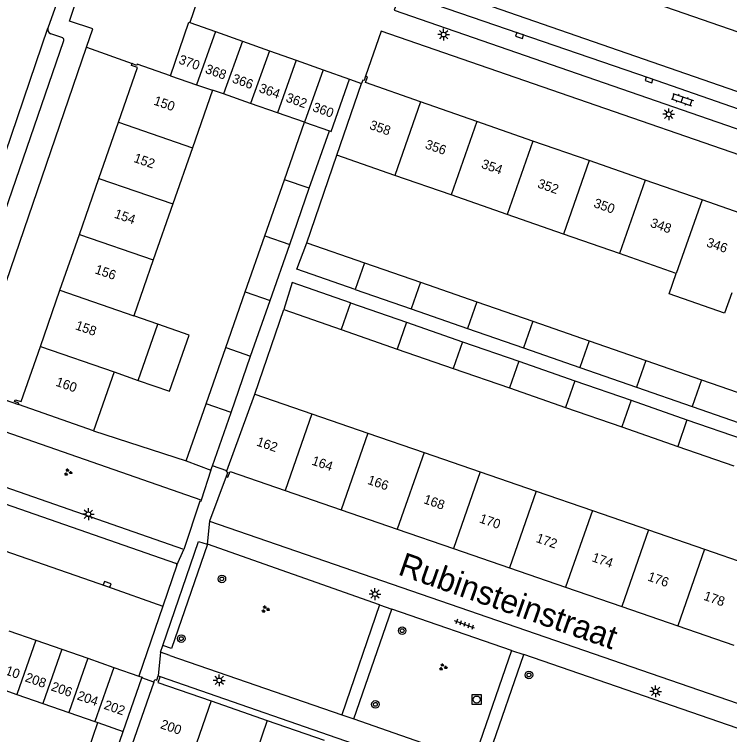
# Model space of a CAD drawing. Extents: x 132999 to 136000, y 398499 to 400501.
# Drawn here: x 133819.3 to 133895.2, y 399709.6 to 399785.9 of the extents above; entities that cross this region are included whole.
import ezdxf

# ---------------------------------------------------------------- set-up
doc = ezdxf.new("R2010")
doc.units = 0
for name, color, linetype in [('gg-afsc-erfafscheiding', 7, 'Continuous'), ('gg-afsc-hekwerk', 7, 'Continuous'), ('gg-anno-huisnummerreeks BGT', 7, 'Continuous'), ('gg-anno-openbare ruimte label', 7, 'Continuous'), ('gg-bbg-bijgebouw', 7, 'Continuous'), ('gg-bbg-gedigitaliseerde bebouwing', 7, 'Continuous'), ('gg-bbg-gedigitaliseerde bijgebouw', 7, 'Continuous'), ('gg-bbg-hoofdgebouw', 7, 'Continuous'), ('gg-bbg-luifel en loopbrug', 7, 'Continuous'), ('gg-bbg-tussenscheiding', 7, 'Continuous'), ('gg-knt-verharding', 7, 'Continuous'), ('gg-knt-verharding nz', 7, 'Continuous'), ('gt-grn-groengrens', 7, 'Continuous'), ('gt-grn-weggrens', 7, 'Continuous'), ('gt-symb-boom', 7, 'Continuous'), ('gt-symb-groenvak', 7, 'Continuous'), ('gt-symb-klinker verharding', 7, 'Continuous'), ('gt-symb-kolk', 7, 'Continuous'), ('gt-symb-lichtmast', 7, 'Continuous'), ('gt-symb-rioolschacht', 7, 'Continuous'), ('gt-symb-tegel verharding', 7, 'Continuous')]:
    doc.layers.add(name, color=color, linetype=linetype)

# ---------------------------------------------------------------- blocks, each defined once
blk = doc.blocks.new('gt0-LMAST')
at = {"layer": 'gt-symb-lichtmast'}
for p, q in [((-0.182, 0.173), (-0.447, 0.438)), ((-0.005, 0.246), (-0.005, 0.621)), ((0.172, 0.173), (0.437, 0.438)), ((-0.255, -0.004), (-0.63, -0.004)), ((-0.182, -0.181), (-0.447, -0.446)), ((-0.005, -0.254), (-0.005, -0.629)), ((0.437, -0.446), (0.172, -0.181)), ((0.245, -0.004), (0.62, -0.004))]:
    blk.add_line(p, q, dxfattribs=at)
blk.add_circle((-0.005, -0.004), 0.25, dxfattribs=at)
blk = doc.blocks.new('gt0-GRVAK')
at = {"layer": 'gt-symb-groenvak'}
for p, q in [((-0.11, 0.189), (-0.228, 0.24)), ((-0.182, 0.153), (0.088, 0.153)), ((-0.091, 0.211), (-0.156, 0.322)), ((-0.047, 0.214), (-0.047, 0.393)), ((-0.004, 0.211), (0.061, 0.322)), ((0.015, 0.189), (0.133, 0.24)), ((0.262, -0.052), (0.197, 0.059)), ((0.305, -0.049), (0.305, 0.13)), ((0.349, -0.052), (0.414, 0.059)), ((-0.245, -0.228), (-0.363, -0.177)), ((-0.318, -0.264), (-0.047, -0.264)), ((-0.226, -0.206), (-0.291, -0.095)), ((-0.183, -0.203), (-0.183, -0.024)), ((-0.139, -0.206), (-0.074, -0.095)), ((-0.12, -0.228), (-0.002, -0.177)), ((0.243, -0.074), (0.125, -0.023)), ((0.17, -0.11), (0.441, -0.11)), ((0.368, -0.074), (0.486, -0.023))]:
    blk.add_line(p, q, dxfattribs=at)
blk = doc.blocks.new('gt0-BOOM')
at = {"layer": 'gt-symb-boom'}
for radius in [0.4, 0.2]:
    blk.add_circle((0, 0), radius, dxfattribs=at)
blk = doc.blocks.new('gt0-RS')
at = {"layer": 'gt-symb-rioolschacht'}
blk.add_lwpolyline([(-0.5, -0.5), (0.5, -0.5), (0.5, 0.5), (-0.5, 0.5)], close=True, dxfattribs=at)
blk.add_circle((0, 0), 0.375, dxfattribs=at)
blk = doc.blocks.new('gt0-KL1')
at = {"layer": 'gt-symb-klinker verharding'}
for p, q in [((-1.15, 0.3), (1.15, 0.3)), ((-1, -0.3), (-1, 0.3)), ((-0.5, 0.3), (-0.5, 0.45)), ((0, -0.3), (0, 0.3)), ((0.5, 0.3), (0.5, 0.45)), ((1, -0.3), (1, 0.3)), ((-1.15, -0.3), (1.15, -0.3)), ((-0.5, -0.45), (-0.5, -0.3)), ((0.5, -0.45), (0.5, -0.3))]:
    blk.add_line(p, q, dxfattribs=at)
blk = doc.blocks.new('gt0-KOLK')
at = {"layer": 'gt-symb-kolk'}
blk.add_lwpolyline([(0, 0), (0.375, 0), (0.375, 0.4), (-0.375, 0.4), (-0.375, 0), (0, 0)], dxfattribs=at)
blk = doc.blocks.new('gt0-TEG1')
at = {"layer": 'gt-symb-tegel verharding'}
for p, q in [((-1.125, 0), (1.125, 0)), ((-0.9, -0.25), (-0.9, 0.25)), ((-0.45, -0.25), (-0.45, 0.25)), ((0, -0.25), (0, 0.25)), ((0.45, -0.25), (0.45, 0.25)), ((0.9, -0.25), (0.9, 0.25))]:
    blk.add_line(p, q, dxfattribs=at)

msp = doc.modelspace()

# ---------------------------------------------------------------- linework, layer by layer
at = {"layer": 'gg-afsc-erfafscheiding'}
for p, q in [((133850.339, 399761.725), (133853.517, 399771.007)), ((133844.843, 399745.674), (133847.909, 399754.629)), ((133827.75, 399741.78), (133837.575, 399738.614))]:
    msp.add_line(p, q, dxfattribs=at)
at = {"layer": 'gg-afsc-hekwerk'}
for p, q in [((133841.867, 399737.525), (133840.344, 399738.081)), ((133834.122, 399715.149), (133832.861, 399715.59))]:
    msp.add_line(p, q, dxfattribs=at)
at = {"layer": 'gg-bbg-bijgebouw'}
for p, q in [((133837.936, 399785.069), (133840.682, 399784.094)), ((133840.682, 399784.094), (133843.532, 399783.082)), ((133843.532, 399783.082), (133846.381, 399782.069)), ((133846.381, 399782.069), (133849.231, 399781.057)), ((133849.231, 399781.057), (133852.081, 399780.044)), ((133852.081, 399780.044), (133854.88, 399779.05)), ((133837.575, 399738.614), (133840.179, 399737.609)), ((133818.774, 399720.583), (133821.608, 399719.596)), ((133821.608, 399719.596), (133824.364, 399718.635)), ((133824.364, 399718.635), (133827.119, 399717.675)), ((133827.119, 399717.675), (133829.875, 399716.715)), ((133829.875, 399716.715), (133832.555, 399715.781)), ((133830.888, 399709.925), (133832.861, 399715.59)), ((133828.774, 399703.855), (133830.888, 399709.925))]:
    msp.add_line(p, q, dxfattribs=at)
for points in [[(133835.88, 399779.41), (133837.85, 399785.1), (133837.936, 399785.069)], [(133832.555, 399715.781), (133832.887, 399715.665), (133832.861, 399715.59)]]:
    msp.add_lwpolyline(points, dxfattribs=at)
at = {"layer": 'gg-bbg-gedigitaliseerde bebouwing'}
for p, q in [((133853.517, 399771.007), (133856.154, 399778.597)), ((133840.359, 399777.895), (133838.221, 399771.771)), ((133838.221, 399771.771), (133836.146, 399765.827)), ((133859.692, 399768.855), (133853.517, 399771.007)), ((133865.638, 399766.784), (133859.692, 399768.855)), ((133871.601, 399764.706), (133865.638, 399766.784)), ((133836.146, 399765.827), (133834.074, 399759.892)), ((133877.548, 399762.634), (133871.601, 399764.706)), ((133883.495, 399760.562), (133877.548, 399762.634)), ((133834.074, 399759.892), (133832.005, 399753.967)), ((133889.519, 399758.463), (133883.495, 399760.562)), ((133834.554, 399753.077), (133832.005, 399753.967)), ((133832.479, 399747.133), (133834.554, 399753.077)), ((133829.93, 399748.023), (133827.75, 399741.78)), ((133829.93, 399748.023), (133832.479, 399747.133)), ((133841.867, 399737.525), (133844.843, 399745.674)), ((133844.843, 399745.674), (133850.878, 399743.592)), ((133850.878, 399743.592), (133856.826, 399741.541)), ((133856.826, 399741.541), (133862.779, 399739.488)), ((133862.779, 399739.488), (133868.727, 399737.436)), ((133841.84, 399737.45), (133841.867, 399737.525)), ((133868.727, 399737.436), (133874.676, 399735.385)), ((133874.676, 399735.385), (133880.643, 399733.327)), ((133880.643, 399733.327), (133886.581, 399731.279)), ((133886.581, 399731.279), (133892.524, 399729.229)), ((133892.524, 399729.229), (133898.466, 399727.179))]:
    msp.add_line(p, q, dxfattribs=at)
msp.add_lwpolyline([(133895.4, 399756.414), (133894.643, 399754.242), (133888.762, 399756.291), (133889.519, 399758.463)], dxfattribs=at)
at = {"layer": 'gg-bbg-gedigitaliseerde bijgebouw'}
for p, q in [((133841.529, 399777.487), (133840.359, 399777.895)), ((133844.385, 399776.491), (133841.529, 399777.487)), ((133847.241, 399775.496), (133844.385, 399776.491)), ((133850.097, 399774.5), (133847.241, 399775.496)), ((133847.969, 399768.402), (133850.097, 399774.5)), ((133850.611, 399767.489), (133852.737, 399773.579)), ((133845.895, 399762.457), (133847.969, 399768.402)), ((133848.536, 399761.545), (133850.611, 399767.489)), ((133843.824, 399756.523), (133845.895, 399762.457)), ((133846.464, 399755.61), (133848.536, 399761.545)), ((133850.339, 399761.725), (133856.463, 399759.599)), ((133856.463, 399759.599), (133862.411, 399757.533)), ((133862.411, 399757.533), (133868.376, 399755.461)), ((133841.756, 399750.597), (133843.824, 399756.523)), ((133855.474, 399756.766), (133861.423, 399754.7)), ((133844.395, 399749.685), (133846.464, 399755.61)), ((133854.98, 399755.35), (133860.924, 399753.286)), ((133868.376, 399755.461), (133874.325, 399753.396)), ((133847.909, 399754.629), (133853.992, 399752.517)), ((133861.423, 399754.7), (133867.388, 399752.629)), ((133860.924, 399753.286), (133866.872, 399751.22)), ((133874.325, 399753.396), (133880.275, 399751.33)), ((133853.992, 399752.517), (133859.936, 399750.453)), ((133867.388, 399752.629), (133873.337, 399750.563)), ((133866.872, 399751.22), (133872.816, 399749.156)), ((133880.275, 399751.33), (133886.301, 399749.237)), ((133839.682, 399744.652), (133841.756, 399750.597)), ((133859.936, 399750.453), (133865.883, 399748.388)), ((133873.337, 399750.563), (133879.287, 399748.497)), ((133842.32, 399743.741), (133844.395, 399749.685)), ((133886.301, 399749.237), (133892.184, 399747.194)), ((133872.816, 399749.156), (133878.759, 399747.092)), ((133879.287, 399748.497), (133885.313, 399746.404)), ((133865.883, 399748.388), (133871.828, 399746.323)), ((133878.759, 399747.092), (133884.721, 399745.022)), ((133892.184, 399747.194), (133898.139, 399745.126)), ((133871.828, 399746.323), (133877.771, 399744.26)), ((133885.313, 399746.404), (133891.196, 399744.361)), ((133837.575, 399738.614), (133839.682, 399744.652)), ((133884.721, 399745.022), (133890.656, 399742.961)), ((133877.771, 399744.26), (133883.733, 399742.189)), ((133891.196, 399744.361), (133897.151, 399742.293)), ((133840.344, 399738.081), (133842.32, 399743.741)), ((133890.656, 399742.961), (133896.594, 399740.899)), ((133883.733, 399742.189), (133889.668, 399740.128)), ((133889.668, 399740.128), (133895.606, 399738.067)), ((133840.179, 399737.609), (133840.344, 399738.081)), ((133818.317, 399714.282), (133819.609, 399713.834)), ((133819.609, 399713.834), (133822.366, 399712.879)), ((133822.366, 399712.879), (133825.124, 399711.923)), ((133825.124, 399711.923), (133827.881, 399710.967)), ((133826.095, 399704.779), (133828.192, 399710.859)), ((133827.881, 399710.967), (133828.192, 399710.859))]:
    msp.add_line(p, q, dxfattribs=at)
for points in [[(133852.737, 399773.579), (133852.922, 399773.515), (133854.88, 399779.05)], [(133855.474, 399756.766), (133849.296, 399758.909), (133850.339, 399761.725)], [(133854.98, 399755.35), (133848.804, 399757.495), (133847.909, 399754.629)]]:
    msp.add_lwpolyline(points, dxfattribs=at)
at = {"layer": 'gg-bbg-hoofdgebouw'}
for p, q in [((133856.28, 399778.96), (133856.154, 399778.597)), ((133868.359, 399774.579), (133862.411, 399776.651)), ((133828.306, 399768.536), (133830.379, 399774.482)), ((133874.328, 399772.499), (133868.359, 399774.579)), ((133880.276, 399770.426), (133874.328, 399772.499)), ((133886.225, 399768.353), (133880.276, 399770.426)), ((133826.237, 399762.601), (133828.306, 399768.536)), ((133892.268, 399766.248), (133886.225, 399768.353)), ((133898.133, 399764.204), (133892.268, 399766.248)), ((133824.171, 399756.674), (133826.237, 399762.601)), ((133822.099, 399750.729), (133824.171, 399756.674)), ((133827.75, 399741.78), (133819.78, 399744.59)), ((133848.044, 399735.467), (133853.99, 399733.416)), ((133853.99, 399733.416), (133859.937, 399731.364)), ((133859.937, 399731.364), (133865.884, 399729.313)), ((133865.884, 399729.313), (133871.83, 399727.262)), ((133871.83, 399727.262), (133877.777, 399725.21)), ((133877.777, 399725.21), (133883.731, 399723.156)), ((133883.731, 399723.156), (133889.669, 399721.108)), ((133889.669, 399721.108), (133895.606, 399719.06)), ((133834.6, 399715.823), (133834.789, 399715.757)), ((133834.122, 399715.149), (133831.449, 399707.491)), ((133840.21, 399713.153), (133846.154, 399711.096)), ((133846.154, 399711.096), (133852.192, 399709.008))]:
    msp.add_line(p, q, dxfattribs=at)
for points in [[(133830.379, 399774.482), (133832.4, 399780.28), (133831.77, 399780.49), (133831.83, 399780.7)], [(133835.88, 399779.41), (133832.38, 399780.65), (133832.31, 399780.52), (133831.83, 399780.7)], [(133856.58, 399779.38), (133856.42, 399778.91), (133856.28, 399778.96)], [(133862.411, 399776.651), (133856.56, 399778.69), (133856.78, 399779.31), (133856.58, 399779.38)], [(133819.78, 399744.59), (133819.82, 399744.71), (133819.37, 399744.89), (133819.42, 399745.07), (133820.06, 399744.88), (133822.099, 399750.729)], [(133841.81, 399736.93), (133841.99, 399736.86), (133842.21, 399737.48), (133848.044, 399735.467)], [(133841.84, 399737.45), (133841.98, 399737.4), (133841.81, 399736.93)], [(133834.122, 399715.149), (133834.222, 399715.436), (133834.439, 399715.36), (133834.6, 399715.823)], [(133834.789, 399715.757), (133834.563, 399715.106), (133840.21, 399713.153)]]:
    msp.add_lwpolyline(points, dxfattribs=at)
at = {"layer": 'gg-bbg-luifel en loopbrug'}
msp.add_lwpolyline([(133832.479, 399747.133), (133835.784, 399745.98), (133837.859, 399751.924), (133834.554, 399753.077)], dxfattribs=at)
at = {"layer": 'gg-bbg-tussenscheiding'}
for p, q in [((133840.682, 399784.094), (133838.67, 399778.466)), ((133843.532, 399783.082), (133841.529, 399777.487)), ((133846.381, 399782.069), (133844.385, 399776.491)), ((133849.231, 399781.057), (133847.241, 399775.496)), ((133852.081, 399780.044), (133850.097, 399774.5)), ((133835.88, 399779.41), (133838.67, 399778.466)), ((133838.67, 399778.466), (133840.359, 399777.895)), ((133862.411, 399776.651), (133859.692, 399768.855)), ((133830.379, 399774.482), (133838.221, 399771.771)), ((133850.097, 399774.5), (133852.737, 399773.579)), ((133868.359, 399774.579), (133865.638, 399766.784)), ((133874.328, 399772.499), (133871.601, 399764.706)), ((133880.276, 399770.426), (133877.548, 399762.634)), ((133828.306, 399768.536), (133836.146, 399765.827)), ((133850.611, 399767.489), (133847.969, 399768.402)), ((133886.225, 399768.353), (133883.495, 399760.562)), ((133892.268, 399766.248), (133889.519, 399758.463)), ((133826.237, 399762.601), (133834.074, 399759.892)), ((133845.895, 399762.457), (133848.536, 399761.545)), ((133856.463, 399759.599), (133855.474, 399756.766)), ((133862.411, 399757.533), (133861.423, 399754.7)), ((133824.171, 399756.674), (133832.005, 399753.967)), ((133843.824, 399756.523), (133846.464, 399755.61)), ((133854.98, 399755.35), (133853.992, 399752.517)), ((133868.376, 399755.461), (133867.388, 399752.629)), ((133860.924, 399753.286), (133859.936, 399750.453)), ((133874.325, 399753.396), (133873.337, 399750.563)), ((133822.099, 399750.729), (133829.93, 399748.023)), ((133866.872, 399751.22), (133865.883, 399748.388)), ((133880.275, 399751.33), (133879.287, 399748.497)), ((133841.756, 399750.597), (133844.395, 399749.685)), ((133886.301, 399749.237), (133885.313, 399746.404)), ((133872.816, 399749.156), (133871.828, 399746.323)), ((133878.759, 399747.092), (133877.771, 399744.26)), ((133892.184, 399747.194), (133891.196, 399744.361)), ((133842.32, 399743.741), (133839.682, 399744.652)), ((133884.721, 399745.022), (133883.733, 399742.189)), ((133850.878, 399743.592), (133848.044, 399735.467)), ((133890.656, 399742.961), (133889.668, 399740.128)), ((133856.826, 399741.541), (133853.99, 399733.416)), ((133862.779, 399739.488), (133859.937, 399731.364)), ((133868.727, 399737.436), (133865.884, 399729.313)), ((133874.676, 399735.385), (133871.83, 399727.262)), ((133880.643, 399733.327), (133877.777, 399725.21)), ((133886.581, 399731.279), (133883.731, 399723.156)), ((133892.524, 399729.229), (133889.669, 399721.108)), ((133821.608, 399719.596), (133819.609, 399713.834)), ((133824.364, 399718.635), (133822.366, 399712.879)), ((133827.119, 399717.675), (133825.124, 399711.923)), ((133829.875, 399716.715), (133827.881, 399710.967)), ((133840.21, 399713.153), (133837.515, 399705.386)), ((133846.154, 399711.096), (133843.459, 399703.323)), ((133828.192, 399710.859), (133830.888, 399709.925))]:
    msp.add_line(p, q, dxfattribs=at)
at = {"layer": 'gg-knt-verharding'}
for p, q in [((133824.47, 399783.427), (133823.199, 399783.862)), ((133812.709, 399748.642), (133824.575, 399783.165)), ((133814.622, 399746.355), (133826.993, 399782.431)), ((133854.88, 399779.05), (133856.154, 399778.597)), ((133837.3, 399729.209), (133811.797, 399738.094)), ((133840.179, 399737.609), (133839.165, 399734.423)), ((133811.617, 399736.406), (133836.443, 399727.766)), ((133841.81, 399736.93), (133840.035, 399732.222)), ((133840.035, 399732.222), (133899.96, 399711.52)), ((133839.804, 399729.764), (133839.793, 399729.768)), ((133858.049, 399723.35), (133839.804, 399729.764)), ((133836.577, 399727.527), (133835.096, 399723.216)), ((133835.096, 399723.216), (133832.555, 399715.781)), ((133858.049, 399723.35), (133854.061, 399711.69)), ((133855.344, 399711.244), (133859.373, 399722.893)), ((133872.049, 399718.516), (133859.373, 399722.893)), ((133834.838, 399718.306), (133835.088, 399719.034)), ((133835.833, 399717.962), (133834.838, 399718.306)), ((133835.833, 399717.962), (133854.061, 399711.69)), ((133872.049, 399718.516), (133868.029, 399706.836)), ((133869.291, 399706.398), (133873.349, 399718.067)), ((133904.21, 399707.41), (133873.349, 399718.067)), ((133834.789, 399715.757), (133894.244, 399695.155)), ((133855.344, 399711.244), (133868.029, 399706.836))]:
    msp.add_line(p, q, dxfattribs=at)
for points in [[(133836.721, 399794.259), (133840.631, 399792.9), (133837.936, 399785.069)], [(133824.125, 399788.123), (133823.621, 399786.561), (133822.904, 399784.451)], [(133826.993, 399782.431), (133827.647, 399784.381), (133825.173, 399785.207), (133826.172, 399788.2)], [(133860.292, 399788.247), (133859.615, 399786.373), (133914.261, 399767.457), (133914.939, 399769.381)], [(133914.939, 399769.381), (133912.752, 399770.097), (133886.691, 399779.153), (133860.292, 399788.247)], [(133918.134, 399763.446), (133858.227, 399784.132), (133856.58, 399779.38)], [(133839.165, 399734.423), (133839.12, 399734.287), (133839.024, 399734.315), (133837.3, 399729.209)], [(133835.088, 399719.034), (133838.872, 399730.07), (133839.793, 399729.768)]]:
    msp.add_lwpolyline(points, dxfattribs=at)
for centre, radius, start, end in [((133823.354, 399784.308), 0.472, 162.34233, 250.86557), ((133824.391, 399783.243), 0.2, 337.00252, 66.67569), ((133836.364, 399727.565), 0.216, 349.98328, 68.57276)]:
    msp.add_arc(centre, radius, start, end, dxfattribs=at)
at = {"layer": 'gg-knt-verharding nz'}
for points in [[(133921.048, 399775.4), (133824.187, 399808.896), (133747.107, 399835.641)], [(133919.1, 399769.74), (133820.985, 399803.762), (133742.331, 399830.913)], [(133810.601, 399748.681), (133811.741, 399751.921), (133817.748, 399769.367), (133822.904, 399784.451)], [(133809.847, 399731.98), (133816.581, 399729.665), (133829.109, 399725.32), (133835.096, 399723.216)]]:
    msp.add_lwpolyline(points, dxfattribs=at)
at = {"layer": 'gt-grn-groengrens'}
for p, q in [((133826.993, 399782.431), (133831.83, 399780.7)), ((133814.622, 399746.355), (133819.78, 399744.59)), ((133839.165, 399734.423), (133813.587, 399743.315))]:
    msp.add_line(p, q, dxfattribs=at)
msp.add_lwpolyline([(133839.804, 399729.764), (133836.016, 399718.716), (133835.088, 399719.034)], dxfattribs=at)
at = {"layer": 'gt-grn-weggrens'}
for p, q in [((133840.035, 399732.222), (133839.793, 399729.768)), ((133836.577, 399727.527), (133837.3, 399729.209)), ((133858.049, 399723.35), (133859.373, 399722.893)), ((133834.838, 399718.306), (133834.6, 399715.823)), ((133872.049, 399718.516), (133873.349, 399718.067)), ((133854.061, 399711.69), (133855.344, 399711.244))]:
    msp.add_line(p, q, dxfattribs=at)

# ---------------------------------------------------------------- block references
at = {"layer": 'gt-symb-boom'}
for p in [(133841.343, 399726.087), (133860.459, 399720.597), (133837.045, 399719.757), (133873.905, 399715.91), (133857.62, 399712.788)]:
    msp.add_blockref('gt0-BOOM', p, dxfattribs=at)
at = {"layer": 'gt-symb-groenvak'}
for p in [(133825.03, 399737.392), (133845.956, 399722.879), (133864.78, 399716.746)]:
    msp.add_blockref('gt0-GRVAK', p, dxfattribs=at)
at = {"layer": 'gt-symb-klinker verharding', "rotation": -18.77911787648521}
msp.add_blockref('gt0-KL1', (133890.147, 399776.896), dxfattribs=at)
at = {"layer": 'gt-symb-kolk'}
for p, rotation in [((133872.975, 399783.873), 161.01385277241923), ((133886.691, 399779.153), 160.8581098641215), ((133829.109, 399725.32), -19.363932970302)]:
    msp.add_blockref('gt0-KOLK', p, dxfattribs=dict(at, rotation=rotation))
at = {"layer": 'gt-symb-lichtmast'}
for p in [(133864.853, 399783.787), (133888.727, 399775.332), (133827.199, 399732.949), (133857.582, 399724.478), (133841.063, 399715.339), (133887.332, 399714.17)]:
    msp.add_blockref('gt0-LMAST', p, dxfattribs=at)
at = {"layer": 'gt-symb-rioolschacht'}
msp.add_blockref('gt0-RS', (133868.353, 399713.3), dxfattribs=at)
at = {"layer": 'gt-symb-tegel verharding', "rotation": 160.00710602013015}
msp.add_blockref('gt0-TEG1', (133867.068, 399721.265), dxfattribs=at)

# ---------------------------------------------------------------- texts
at = {"layer": 'gg-anno-huisnummerreeks BGT'}
for s, rotation, p in [('370', 340.4, (133836.687, 399780.739)), ('368', 340.5, (133839.503, 399779.737)), ('366', 340.4, (133842.35, 399778.727)), ('364', 340.5, (133845.202, 399777.712)), ('362', 340.4, (133848.051, 399776.702)), ('150', 340.8, (133834.04, 399776.374)), ('360', 340.4, (133850.877, 399775.698)), ('358', 340.8, (133856.916, 399773.8)), ('356', 340.8, (133862.816, 399771.744)), ('152', 340.8, (133831.922, 399770.299)), ('354', 340.8, (133868.776, 399769.668)), ('352', 340.8, (133874.734, 399767.591)), ('350', 340.8, (133880.683, 399765.518)), ('154', 340.8, (133829.861, 399764.389)), ('348', 340.8, (133886.682, 399763.428)), ('346', 340.8, (133892.636, 399761.353)), ('156', 340.8, (133827.806, 399758.493)), ('158', 340.8, (133825.737, 399752.557)), ('160', 340.8, (133823.653, 399746.578)), ('162', 341, (133844.936, 399740.24)), ('164', 341, (133850.795, 399738.219)), ('166', 341, (133856.707, 399736.179)), ('168', 341, (133862.654, 399734.128)), ('170', 341, (133868.566, 399732.089)), ('172', 341, (133874.578, 399730.015)), ('174', 341, (133880.497, 399727.973)), ('176', 341, (133886.409, 399725.933)), ('178', 341, (133892.346, 399723.885)), ('210', 340.8, (133817.61, 399716.223)), ('208', 340.8, (133820.403, 399715.25)), ('206', 340.8, (133823.159, 399714.289)), ('204', 340.8, (133825.915, 399713.329)), ('202', 340.8, (133828.756, 399712.339)), ('200', 340.9, (133834.747, 399710.28))]:
    msp.add_text(s, height=1, rotation=rotation, dxfattribs=at).set_placement(p)
at = {"layer": 'gg-anno-openbare ruimte label'}
msp.add_text('Rubinsteinstraat', height=2.5, rotation=340.7, dxfattribs=at).set_placement((133859.905, 399726.583))

doc.saveas('drawing.dxf')
